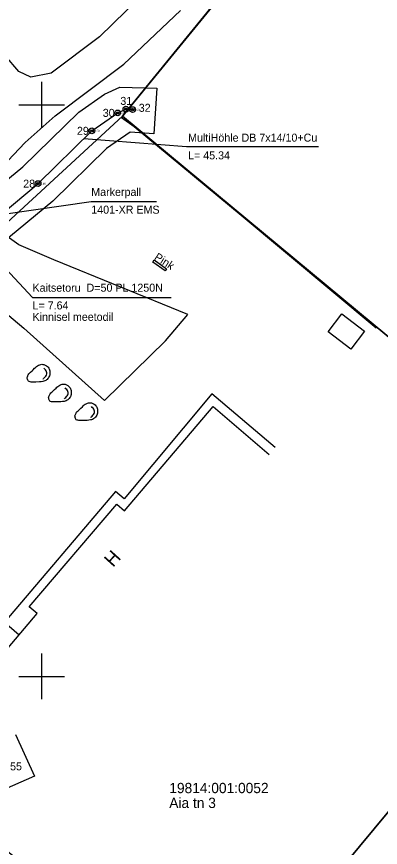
# Model space of a CAD drawing. Extents: x 532028 to 533559, y 6581810 to 6583914.
# Drawn here: x 533197.8 to 533229.7, y 6583635 to 6583707.7 of the extents above; entities that cross this region are included whole.
import ezdxf

# ---------------------------------------------------------------- set-up
doc = ezdxf.new("R2010")
doc.units = 0
for name, color, linetype in [('AED', 7, 'Continuous'), ('HOONE', 7, 'Continuous'), ('HOONEDET', 7, 'Continuous'), ('KOORDPUNKT', 7, 'Continuous'), ('MOOTKORG-EH2000', 7, 'Continuous'), ('MOOTMPUNKT', 7, 'Continuous'), ('MOOTNR', 7, 'Continuous'), ('MOOTPIIR', 7, 'Continuous'), ('PIIR', 7, 'Continuous'), ('RAJATIS', 7, 'Continuous'), ('RELJEEF', 7, 'Continuous'), ('SITRASS', 7, 'Continuous'), ('TEE', 7, 'Continuous'), ('VORK', 7, 'Continuous')]:
    doc.layers.add(name, color=color, linetype=linetype)

msp = doc.modelspace()

# ---------------------------------------------------------------- linework, layer by layer
at = {"layer": 'AED'}
for points in [[(533208.116, 6583698.067), (533207.017, 6583698.863), (533218.862, 6583713.359), (533230.479, 6583727.573), (533236.655, 6583735.099)], [(533229.315, 6583680.465), (533217.493, 6583690.321), (533208.116, 6583698.067)]]:
    msp.add_lwpolyline(points, dxfattribs=at)
at = {"layer": 'HOONE'}
msp.add_lwpolyline([(533196.846, 6583642.184), (533191.828, 6583646.324), (533199.623, 6583655.487), (533198.923, 6583656.083), (533206.604, 6583665.069), (533207.284, 6583664.491), (533215.032, 6583673.598), (533219.951, 6583669.418)], dxfattribs=at)
at = {"layer": 'HOONEDET'}
for points in [[(533220.467, 6583670.026), (533214.925, 6583674.713), (533207.253, 6583665.542), (533206.494, 6583666.184), (533196.768, 6583654.738)], [(533193.804, 6583650.959), (533193.611, 6583651.108), (533196.726, 6583654.774), (533198.055, 6583653.644)]]:
    msp.add_lwpolyline(points, dxfattribs=at)
at = {"layer": 'KOORDPUNKT'}
for centre, radius in [((533207.394, 6583699.62), 0.25), ((533207.394, 6583699.62), 0.025), ((533207.394, 6583699.62), 0.0221), ((533207.394, 6583699.62), 0.0191), ((533207.394, 6583699.62), 0.0161), ((533207.394, 6583699.62), 0.0132), ((533207.394, 6583699.62), 0.0102), ((533207.394, 6583699.62), 0.00726), ((533207.394, 6583699.62), 0.0043), ((533207.983, 6583699.581), 0.25), ((533207.983, 6583699.581), 0.025), ((533207.983, 6583699.581), 0.0221), ((533207.983, 6583699.581), 0.0191), ((533207.983, 6583699.581), 0.0161), ((533207.983, 6583699.581), 0.0132), ((533206.673, 6583699.289), 0.25), ((533206.673, 6583699.289), 0.025), ((533206.673, 6583699.289), 0.0221), ((533206.673, 6583699.289), 0.0191), ((533206.673, 6583699.289), 0.0161), ((533206.673, 6583699.289), 0.0132), ((533206.673, 6583699.289), 0.0102), ((533206.673, 6583699.289), 0.00726), ((533206.673, 6583699.289), 0.0043), ((533207.983, 6583699.581), 0.0102), ((533207.983, 6583699.581), 0.00726), ((533207.983, 6583699.581), 0.0043), ((533204.412, 6583697.718), 0.25), ((533204.412, 6583697.718), 0.025), ((533204.412, 6583697.718), 0.0221), ((533204.412, 6583697.718), 0.0191), ((533204.412, 6583697.718), 0.0161), ((533204.412, 6583697.718), 0.0132), ((533204.412, 6583697.718), 0.0102), ((533204.412, 6583697.718), 0.00726), ((533204.412, 6583697.718), 0.0043), ((533199.702, 6583693.099), 0.25), ((533199.702, 6583693.099), 0.025), ((533199.702, 6583693.099), 0.0221), ((533199.702, 6583693.099), 0.0191), ((533199.702, 6583693.099), 0.0161), ((533199.702, 6583693.099), 0.0132), ((533199.702, 6583693.099), 0.0102), ((533199.702, 6583693.099), 0.00726), ((533199.702, 6583693.099), 0.0043)]:
    msp.add_circle(centre, radius, dxfattribs=at)
at = {"layer": 'MOOTMPUNKT'}
for centre in [(533207.394, 6583699.62), (533207.983, 6583699.581), (533206.673, 6583699.289), (533204.412, 6583697.718), (533199.702, 6583693.099)]:
    msp.add_circle(centre, 0.1, dxfattribs=at)
at = {"layer": 'MOOTPIIR'}
for points in [[(533189.351, 6583687.157), (533198.356, 6583694.583), (533203.269, 6583699.363), (533205.529, 6583700.933), (533206.868, 6583701.551), (533210.111, 6583701.44), (533209.84, 6583697.449), (533207.762, 6583697.59), (533205.69, 6583696.174), (533200.983, 6583691.566), (533191.855, 6583684.036)], [(533197.727, 6583644.927), (533199.377, 6583641.283), (533196.221, 6583639.899)]]:
    msp.add_lwpolyline(points, dxfattribs=at)
at = {"layer": 'PIIR'}
for points in [[(533244.86, 6583767.27), (533244.04, 6583767.94), (533196.19, 6583708.2), (533148.43, 6583661.15), (533135.57, 6583642.54), (533115.41, 6583624.19), (533089.54, 6583594.42), (533062.55, 6583573.96), (533068.07, 6583565.58), (533108.18, 6583599.21), (533131.61, 6583623.67), (533165.4, 6583660.63), (533207.1, 6583698.99), (533255.66, 6583758.46), (533254.45, 6583759.45)], [(533263.43, 6583751.84), (533255.66, 6583758.46), (533207.1, 6583698.99), (533250.84, 6583662.75), (533288.11, 6583706.76), (533284.16, 6583734.16), (533273.79, 6583743)], [(533207.1, 6583698.99), (533165.4, 6583660.63), (533215.15, 6583619.84), (533250.84, 6583662.75)]]:
    msp.add_lwpolyline(points, close=True, dxfattribs=at)
msp.add_lwpolyline([(533291.42, 6583743.3), (533284.16, 6583734.16), (533288.11, 6583706.76), (533250.84, 6583662.75), (533215.15, 6583619.84), (533194.51, 6583596.23), (533185.24, 6583579.63), (533172.45, 6583558.95), (533153.75, 6583532.77), (533127.96, 6583501.45), (533119.96, 6583495.42), (533137.39, 6583487.49)], dxfattribs=at)
at = {"layer": 'RAJATIS'}
for points in [[(533209.752, 6583686.244), (533209.862, 6583686.431), (533210.949, 6583685.659), (533210.839, 6583685.472)], [(533225.11, 6583680.129), (533226.326, 6583681.716), (533228.311, 6583680.196), (533227.094, 6583678.608)]]:
    msp.add_lwpolyline(points, close=True, dxfattribs=at)
at = {"layer": 'RELJEEF'}
for points in [[(533198.75, 6583676.136), (533198.769, 6583676.211), (533198.79, 6583676.276), (533198.813, 6583676.329), (533198.843, 6583676.387), (533198.894, 6583676.457), (533198.956, 6583676.52), (533199.042, 6583676.597), (533199.179, 6583676.722), (533199.269, 6583676.812), (533199.397, 6583676.944), (533199.469, 6583677.015), (533199.566, 6583677.099), (533199.642, 6583677.154), (533199.73, 6583677.208), (533199.839, 6583677.258), (533199.928, 6583677.285), (533200.024, 6583677.296), (533200.108, 6583677.293), (533200.194, 6583677.277), (533200.271, 6583677.252), (533200.371, 6583677.205), (533200.432, 6583677.166), (533200.515, 6583677.098), (533200.571, 6583677.038), (533200.629, 6583676.956), (533200.662, 6583676.893), (533200.694, 6583676.812), (533200.717, 6583676.729), (533200.729, 6583676.647), (533200.734, 6583676.563), (533200.731, 6583676.471), (533200.717, 6583676.376), (533200.692, 6583676.286), (533200.653, 6583676.192), (533200.61, 6583676.117), (533200.557, 6583676.045), (533200.498, 6583675.98), (533200.442, 6583675.932), (533200.369, 6583675.882), (533200.283, 6583675.839), (533200.209, 6583675.811), (533200.107, 6583675.786), (533199.971, 6583675.765), (533199.814, 6583675.751), (533199.516, 6583675.738), (533199.253, 6583675.737), (533199.097, 6583675.743), (533199.002, 6583675.756), (533198.929, 6583675.778), (533198.87, 6583675.81), (533198.823, 6583675.856), (533198.789, 6583675.912), (533198.766, 6583675.989), (533198.755, 6583676.064), (533198.75, 6583676.136)], [(533200.135, 6583676.006), (533200.178, 6583676.051), (533200.246, 6583676.124), (533200.314, 6583676.198), (533200.381, 6583676.271), (533200.438, 6583676.353), (533200.463, 6583676.45), (533200.463, 6583676.549), (533200.442, 6583676.647), (533200.4, 6583676.737), (533200.337, 6583676.815), (533200.271, 6583676.89), (533200.205, 6583676.965)], [(533200.623, 6583674.405), (533200.642, 6583674.479), (533200.663, 6583674.545), (533200.686, 6583674.598), (533200.716, 6583674.655), (533200.767, 6583674.726), (533200.829, 6583674.789), (533200.915, 6583674.866), (533201.052, 6583674.991), (533201.142, 6583675.081), (533201.27, 6583675.212), (533201.342, 6583675.284), (533201.439, 6583675.368), (533201.515, 6583675.422), (533201.603, 6583675.476), (533201.712, 6583675.527), (533201.801, 6583675.554), (533201.897, 6583675.565), (533201.981, 6583675.561), (533202.067, 6583675.545), (533202.144, 6583675.521), (533202.244, 6583675.474), (533202.306, 6583675.435), (533202.388, 6583675.367), (533202.444, 6583675.306), (533202.502, 6583675.224), (533202.535, 6583675.162), (533202.567, 6583675.081), (533202.59, 6583674.997), (533202.602, 6583674.916), (533202.607, 6583674.831), (533202.604, 6583674.74), (533202.59, 6583674.644), (533202.565, 6583674.555), (533202.526, 6583674.46), (533202.484, 6583674.386), (533202.43, 6583674.313), (533202.371, 6583674.249), (533202.315, 6583674.2), (533202.242, 6583674.151), (533202.156, 6583674.107), (533202.082, 6583674.08), (533201.98, 6583674.054), (533201.844, 6583674.034), (533201.687, 6583674.02), (533201.389, 6583674.006), (533201.127, 6583674.005), (533200.97, 6583674.011), (533200.875, 6583674.025), (533200.802, 6583674.047), (533200.743, 6583674.079), (533200.696, 6583674.124), (533200.662, 6583674.181), (533200.64, 6583674.258), (533200.628, 6583674.332), (533200.623, 6583674.405)], [(533202.008, 6583674.275), (533202.051, 6583674.32), (533202.119, 6583674.393), (533202.187, 6583674.466), (533202.255, 6583674.54), (533202.311, 6583674.622), (533202.336, 6583674.718), (533202.336, 6583674.818), (533202.315, 6583674.916), (533202.273, 6583675.006), (533202.21, 6583675.084), (533202.144, 6583675.159), (533202.078, 6583675.234)], [(533202.931, 6583672.777), (533202.95, 6583672.851), (533202.971, 6583672.917), (533202.993, 6583672.97), (533203.024, 6583673.027), (533203.075, 6583673.098), (533203.137, 6583673.161), (533203.223, 6583673.238), (533203.36, 6583673.363), (533203.45, 6583673.453), (533203.578, 6583673.585), (533203.65, 6583673.656), (533203.747, 6583673.74), (533203.822, 6583673.795), (533203.911, 6583673.848), (533204.02, 6583673.899), (533204.109, 6583673.926), (533204.205, 6583673.937), (533204.288, 6583673.933), (533204.375, 6583673.917), (533204.452, 6583673.893), (533204.552, 6583673.846), (533204.613, 6583673.807), (533204.696, 6583673.739), (533204.752, 6583673.678), (533204.809, 6583673.596), (533204.843, 6583673.534), (533204.875, 6583673.453), (533204.897, 6583673.369), (533204.91, 6583673.288), (533204.915, 6583673.204), (533204.911, 6583673.112), (533204.897, 6583673.016), (533204.873, 6583672.927), (533204.834, 6583672.833), (533204.791, 6583672.758), (533204.738, 6583672.685), (533204.678, 6583672.621), (533204.623, 6583672.573), (533204.549, 6583672.523), (533204.464, 6583672.48), (533204.39, 6583672.452), (533204.287, 6583672.426), (533204.152, 6583672.406), (533203.995, 6583672.392), (533203.697, 6583672.379), (533203.434, 6583672.378), (533203.278, 6583672.384), (533203.183, 6583672.397), (533203.11, 6583672.419), (533203.051, 6583672.451), (533203.003, 6583672.496), (533202.97, 6583672.553), (533202.947, 6583672.63), (533202.936, 6583672.705), (533202.931, 6583672.777)], [(533204.316, 6583672.647), (533204.358, 6583672.692), (533204.427, 6583672.765), (533204.495, 6583672.838), (533204.562, 6583672.912), (533204.619, 6583672.994), (533204.644, 6583673.09), (533204.644, 6583673.19), (533204.623, 6583673.288), (533204.581, 6583673.378), (533204.518, 6583673.456), (533204.452, 6583673.531), (533204.386, 6583673.606)]]:
    msp.add_lwpolyline(points, dxfattribs=at)
at = {"layer": 'SITRASS'}
for points in [[(533172.333, 6583672.028), (533173.631, 6583673.352), (533175.81, 6583675.174), (533177.556, 6583676.577), (533181.017, 6583679.368), (533184.366, 6583681.405), (533190.562, 6583685.561), (533193.685, 6583688.218), (533196.472, 6583690.401), (533199.702, 6583693.099), (533204.412, 6583697.718), (533206.673, 6583699.289), (533207.394, 6583699.62), (533207.983, 6583699.581)], [(533203.715, 6583697.035), (533212.691, 6583696.335), (533224.281, 6583696.335)], [(533196.472, 6583690.401), (533204.36, 6583691.522), (533210.08, 6583691.522)], [(533194.138, 6583688.573), (533199.213, 6583683.146), (533211.363, 6583683.146)]]:
    msp.add_lwpolyline(points, dxfattribs=at)
at = {"layer": 'TEE'}
for points in [[(533232.954, 6583738.027), (533227.055, 6583730.46), (533221.586, 6583723.67), (533215.245, 6583716.297), (533209.729, 6583710.489), (533205.077, 6583705.942), (533200.835, 6583702.773), (533199.068, 6583702.4), (533198.015, 6583702.893), (533196.811, 6583704.3), (533191.888, 6583712.758)], [(533181.205, 6583686.246), (533182.152, 6583686.414), (533184.185, 6583687.426), (533186.18, 6583687.909), (533188.154, 6583688.032), (533190.093, 6583687.303), (533193.186, 6583684.858), (533198.464, 6583680.46), (533205.523, 6583674.137), (533210.85, 6583679.344), (533212.812, 6583681.658), (533201.084, 6583686.444), (533198.027, 6583687.756), (533196.236, 6583689.004), (533194.982, 6583690.566), (533194.438, 6583691.866), (533195.54, 6583693.517), (533198.577, 6583696.705), (533201.188, 6583699.03), (533207.198, 6583703.559), (533212.167, 6583708.236)]]:
    msp.add_lwpolyline(points, dxfattribs=at)
at = {"layer": 'VORK'}
for p, q in [((533200, 6583702), (533200, 6583698)), ((533198, 6583700), (533202, 6583700)), ((533200, 6583652), (533200, 6583648)), ((533198, 6583650), (533202, 6583650))]:
    msp.add_line(p, q, dxfattribs=at)

# ---------------------------------------------------------------- texts
at = {"layer": 'HOONE'}
msp.add_text('H', height=1.2, rotation=47.89717, dxfattribs=at).set_placement((533206.266, 6583659.482))
at = {"layer": 'KOORDPUNKT'}
for s, p in [('31 ', (533206.904, 6583699.984)), ('30 ', (533205.367, 6583698.939)), ('32 ', (533208.517, 6583699.382)), ('29 ', (533203.105, 6583697.368)), ('28 ', (533198.396, 6583692.749)), ('55 ', (533197.247, 6583641.782))]:
    msp.add_text(s, height=0.7, dxfattribs=at).set_placement(p)
at = {"layer": 'MOOTKORG-EH2000'}
for s, p in [(' 31.20', (533207.394, 6583699.532)), (' 31.27', (533207.983, 6583699.494)), (' 31.19', (533206.673, 6583699.202)), (' 31.28', (533204.412, 6583697.631)), (' 31.46', (533199.702, 6583693.012))]:
    msp.add_text(s, height=0.175, dxfattribs=at).set_placement(p)
at = {"layer": 'MOOTNR'}
for s, p in [('2 ', (533207.19, 6583699.532)), ('1 ', (533207.779, 6583699.494)), ('3 ', (533206.469, 6583699.202)), ('4 ', (533204.208, 6583697.631)), ('5 ', (533199.498, 6583693.012))]:
    msp.add_text(s, height=0.175, dxfattribs=at).set_placement(p)
at = {"layer": 'PIIR'}
for s, p in [('19814:001:0052', (533211.194, 6583639.785)), ('Aia tn 3', (533211.194, 6583638.485))]:
    msp.add_text(s, height=0.9, dxfattribs=at).set_placement(p)
at = {"layer": 'RAJATIS'}
msp.add_text('Pink', height=0.7, rotation=327.36141, dxfattribs=at).set_placement((533209.819, 6583686.507))
at = {"layer": 'SITRASS'}
for s, p in [('MultiHöhle DB 7x14/10+Cu', (533212.842, 6583696.772)), ('L= 45.34', (533212.842, 6583695.222)), ('Markerpall ', (533204.36, 6583692.022)), ('1401-XR EMS ', (533204.36, 6583690.472)), ('Kaitsetoru  D=50 PL 1250N', (533199.213, 6583683.646)), ('L= 7.64', (533199.213, 6583682.096)), ('Kinnisel meetodil', (533199.213, 6583681.096))]:
    msp.add_text(s, height=0.7, dxfattribs=at).set_placement(p)

doc.saveas('drawing.dxf')
